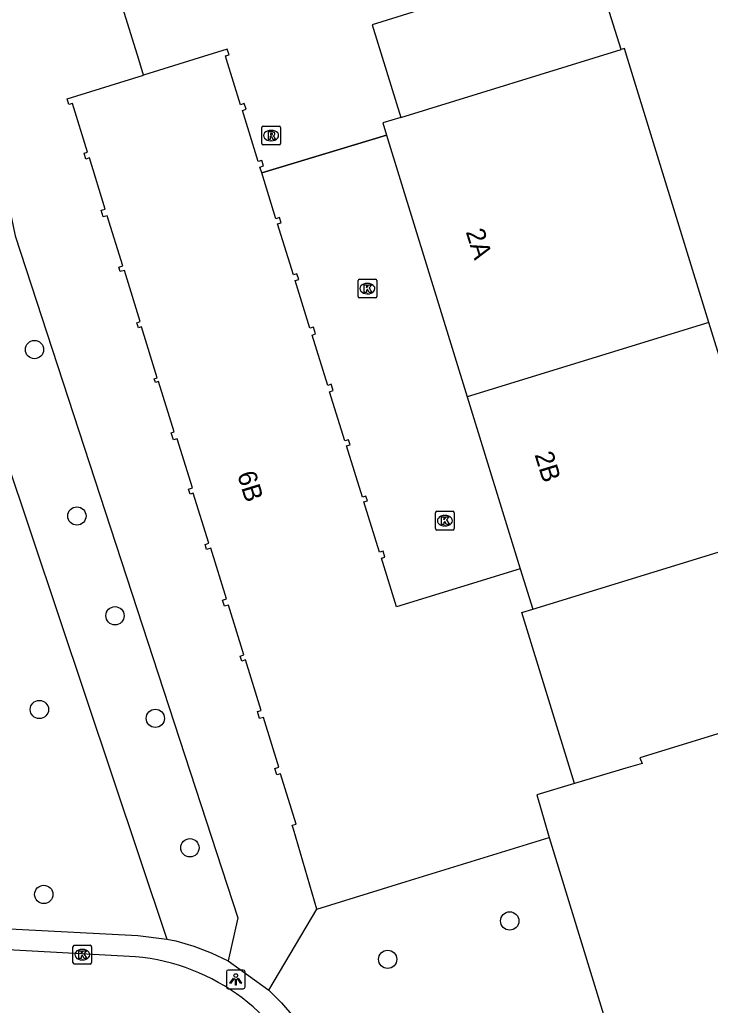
# Model space of a CAD drawing. Extents: x 161253 to 161848, y 384872 to 385383.
# Drawn here: x 161432.4 to 161469.3, y 384949.4 to 385002.1 of the extents above; entities that cross this region are included whole.
import ezdxf

# ---------------------------------------------------------------- set-up
doc = ezdxf.new("R2010")
doc.units = 0
for name, color, linetype in [('IMGEO_Boom', 7, 'Continuous'), ('IMGEO_Groenvoorziening', 7, 'Continuous'), ('IMGEO_Hek', 7, 'Continuous'), ('IMGEO_Kolk', 7, 'Continuous'), ('IMGEO_Lichtpunt', 7, 'Continuous'), ('IMGEO_Pand', 7, 'Continuous'), ('IMGEO_Pand_nummerreeks', 7, 'Continuous'), ('IMGEO_Rijbaan_lokaal_open', 7, 'Continuous'), ('IMGEO_Rioolput', 7, 'Continuous'), ('IMGEO_Voetpad_open', 7, 'Continuous')]:
    doc.layers.add(name, color=color, linetype=linetype)

msp = doc.modelspace()

# ---------------------------------------------------------------- linework, layer by layer
at = {"layer": 'IMGEO_Boom'}
for centre in [(161433.223, 384984.489), (161435.488, 384975.586), (161437.527, 384970.251), (161433.486, 384965.238), (161439.681, 384964.763), (161441.529, 384957.841), (161433.72, 384955.346), (161458.625, 384953.929), (161452.098, 384951.877)]:
    msp.add_circle(centre, 0.489, dxfattribs=at)
at = {"layer": 'IMGEO_Groenvoorziening'}
for points in [[(161430.009, 385000.952), (161426.954, 384999.107), (161426.145, 384998.467), (161425.408, 384997.745), (161424.75, 384996.95), (161424.179, 384996.091), (161427.248, 384991.885), (161440.288, 384952.96)], [(161430.009, 385000.952), (161430.209, 385000), (161432.194, 384990.572), (161444.094, 384954.097), (161443.567, 384951.787)], [(161460.725, 384958.4), (161468.671, 384932.496), (161456.058, 384928.282), (161456.306, 384927.519)], [(161445.755, 384950.228), (161448.319, 384954.566)]]:
    msp.add_lwpolyline(points, dxfattribs=at)
at = {"layer": 'IMGEO_Hek'}
msp.add_lwpolyline([(161452.034, 384995.958), (161445.368, 384993.944)], dxfattribs=at)
at = {"layer": 'IMGEO_Kolk'}
for p, q in [((161450.516, 384987.322), (161450.516, 384988.174)), ((161450.591, 384988.248), (161451.443, 384988.248)), ((161451.004, 384988.028), (161451.029, 384988.028)), ((161451.517, 384988.174), (161451.517, 384987.322)), ((161451.027, 384987.468), (161451.002, 384987.468)), ((161451.443, 384987.248), (161450.591, 384987.248)), ((161454.655, 384974.911), (161454.655, 384975.763)), ((161454.73, 384975.837), (161455.582, 384975.837)), ((161455.656, 384975.763), (161455.656, 384974.911)), ((161455.143, 384975.617), (161455.168, 384975.617)), ((161455.582, 384974.837), (161454.73, 384974.837)), ((161455.166, 384975.057), (161455.141, 384975.057)), ((161435.277, 384951.699), (161435.277, 384952.551)), ((161435.352, 384952.625), (161436.204, 384952.625)), ((161436.278, 384952.551), (161436.278, 384951.699)), ((161435.765, 384952.405), (161435.79, 384952.405)), ((161436.204, 384951.625), (161435.352, 384951.625)), ((161435.788, 384951.845), (161435.763, 384951.845))]:
    msp.add_line(p, q, dxfattribs=at)
for points in [[(161450.516, 384987.322), (161450.516, 384988.174)], [(161450.591, 384988.248), (161451.443, 384988.248)], [(161450.837, 384987.948), (161450.96, 384987.948), (161450.96, 384987.797), (161451.09, 384987.948), (161451.254, 384987.948), (161451.108, 384987.797), (161451.261, 384987.548), (161451.109, 384987.548), (161451.024, 384987.712), (161450.96, 384987.645), (161450.96, 384987.548), (161450.837, 384987.548), (161450.837, 384987.948)], [(161451.517, 384988.174), (161451.517, 384987.322)], [(161451.443, 384987.248), (161450.591, 384987.248)], [(161454.655, 384974.911), (161454.655, 384975.763)], [(161454.73, 384975.837), (161455.582, 384975.837)], [(161455.656, 384975.763), (161455.656, 384974.911)], [(161454.976, 384975.537), (161455.099, 384975.537), (161455.099, 384975.386), (161455.229, 384975.537), (161455.393, 384975.537), (161455.247, 384975.386), (161455.4, 384975.137), (161455.248, 384975.137), (161455.163, 384975.301), (161455.099, 384975.234), (161455.099, 384975.137), (161454.976, 384975.137), (161454.976, 384975.537)], [(161455.582, 384974.837), (161454.73, 384974.837)], [(161435.277, 384951.699), (161435.277, 384952.551)], [(161435.352, 384952.625), (161436.204, 384952.625)], [(161436.278, 384952.551), (161436.278, 384951.699)], [(161435.598, 384952.325), (161435.721, 384952.325), (161435.721, 384952.174), (161435.851, 384952.325), (161436.015, 384952.325), (161435.869, 384952.174), (161436.022, 384951.925), (161435.87, 384951.925), (161435.785, 384952.089), (161435.721, 384952.022), (161435.721, 384951.925), (161435.598, 384951.925), (161435.598, 384952.325)], [(161436.204, 384951.625), (161435.352, 384951.625)]]:
    msp.add_lwpolyline(points, dxfattribs=at)
for centre, start, end in [((161450.593, 384988.172), 91.552, 178.448), ((161450.593, 384988.172), 91.552, 178.448), ((161451.441, 384988.172), 1.552, 88.448), ((161451.441, 384988.172), 1.552, 88.448), ((161450.593, 384987.324), 181.552, 268.448), ((161450.593, 384987.324), 181.552, 268.448), ((161451.441, 384987.324), 271.552, 358.448), ((161451.441, 384987.324), 271.552, 358.448), ((161454.732, 384975.761), 91.552, 178.448), ((161454.732, 384975.761), 91.552, 178.448), ((161455.58, 384975.761), 1.552, 88.448), ((161455.58, 384975.761), 1.552, 88.448), ((161454.732, 384974.913), 181.552, 268.448), ((161454.732, 384974.913), 181.552, 268.448), ((161455.58, 384974.913), 271.552, 358.448), ((161455.58, 384974.913), 271.552, 358.448), ((161435.354, 384952.549), 91.552, 178.448), ((161435.354, 384952.549), 91.552, 178.448), ((161436.202, 384952.549), 1.552, 88.448), ((161436.202, 384952.549), 1.552, 88.448), ((161435.354, 384951.701), 181.552, 268.448), ((161435.354, 384951.701), 181.552, 268.448), ((161436.202, 384951.701), 271.552, 358.448), ((161436.202, 384951.701), 271.552, 358.448)]:
    msp.add_arc(centre, 0.0765, start, end, dxfattribs=at)
for centre, major_axis, ratio, start_param, end_param in [((161451.003, 384987.748), (-0.387, 0.002), 0.722429, 4.712389, 7.853982), ((161451.028, 384987.748), (-0.39, 0.002), 0.717154, 1.570796, 4.712389), ((161455.142, 384975.337), (-0.387, 0.002), 0.722429, 4.712389, 7.853982), ((161455.167, 384975.337), (-0.39, 0.002), 0.717154, 1.570796, 4.712389), ((161435.764, 384952.125), (-0.387, 0.002), 0.722429, 4.712389, 7.853982), ((161435.789, 384952.125), (-0.39, 0.002), 0.717154, 1.570796, 4.712389)]:
    msp.add_ellipse(centre, major_axis=major_axis, ratio=ratio, start_param=start_param, end_param=end_param, dxfattribs=at)
at = {"layer": 'IMGEO_Lichtpunt'}
for p, q in [((161443.482, 384951.207), (161443.482, 384950.4)), ((161443.482, 384951.207), (161443.482, 384950.4)), ((161444.384, 384951.302), (161443.576, 384951.302)), ((161444.384, 384951.302), (161443.576, 384951.302)), ((161444.478, 384950.4), (161444.478, 384951.207)), ((161444.478, 384950.4), (161444.478, 384951.207)), ((161443.576, 384950.306), (161444.384, 384950.306)), ((161443.576, 384950.306), (161444.384, 384950.306))]:
    msp.add_line(p, q, dxfattribs=at)
for points in [[(161443.856, 384950.871), (161443.895, 384950.843), (161443.707, 384950.581), (161443.669, 384950.608), (161443.856, 384950.871)], [(161443.958, 384950.823), (161444.005, 384950.823), (161444.005, 384950.501), (161443.958, 384950.501), (161443.958, 384950.823)], [(161444.068, 384950.843), (161444.106, 384950.87), (161444.293, 384950.608), (161444.254, 384950.58), (161444.068, 384950.843)]]:
    msp.add_lwpolyline(points, dxfattribs=at)
msp.add_circle((161443.981, 384951.005), 0.0994, dxfattribs=at)
for centre, start, end in [((161443.576, 384951.207), 90, 180), ((161443.576, 384951.207), 90, 180), ((161444.384, 384951.207), 0, 90), ((161444.384, 384951.207), 0, 90), ((161443.576, 384950.4), 180, 270), ((161443.576, 384950.4), 180, 270), ((161444.384, 384950.4), 270, 0), ((161444.384, 384950.4), 270, 360)]:
    msp.add_arc(centre, 0.0946, start, end, dxfattribs=at)
at = {"layer": 'IMGEO_Pand'}
for points in [[(161445.368, 384993.944), (161445.274, 384994.246), (161445.464, 384994.309), (161445.372, 384994.603), (161445.182, 384994.544), (161444.334, 384997.277), (161444.53, 384997.338), (161444.429, 384997.642), (161444.239, 384997.582), (161443.49, 385000), (161443.431, 385000.19), (161443.622, 385000.25), (161443.527, 385000.555), (161441.739, 385000), (161439.058, 384999.168)], [(161452.809, 384996.909), (161464.574, 385000.538)], [(161469.271, 384985.935), (161464.932, 385000), (161464.749, 385000.592), (161464.574, 385000.538)], [(161448.319, 384954.566), (161447.068, 384958.835), (161447.004, 384959.044), (161447.214, 384959.109), (161446.379, 384961.802), (161446.171, 384961.737), (161446.063, 384962.086), (161446.283, 384962.154), (161445.458, 384964.813), (161445.252, 384964.749), (161445.135, 384965.125), (161445.344, 384965.19), (161444.507, 384967.888), (161444.298, 384967.824), (161444.214, 384968.094), (161444.416, 384968.157), (161443.588, 384970.826), (161443.38, 384970.762), (161443.279, 384971.086), (161443.488, 384971.151), (161442.648, 384973.858), (161442.423, 384973.789), (161442.337, 384974.068), (161442.538, 384974.131), (161441.709, 384976.801), (161441.538, 384976.748), (161441.453, 384977.019), (161441.665, 384977.085), (161440.848, 384979.718), (161440.649, 384979.656), (161440.53, 384980.038), (161440.684, 384980.086), (161439.847, 384982.78), (161439.683, 384982.729), (161439.623, 384982.922), (161439.788, 384982.974), (161438.941, 384985.704), (161438.78, 384985.654), (161438.696, 384985.924), (161438.88, 384985.981), (161438.029, 384988.724), (161437.809, 384988.656), (161437.735, 384988.893), (161437.951, 384988.96), (161437.116, 384991.649), (161436.892, 384991.579), (161436.781, 384991.936), (161437.006, 384992.006), (161436.159, 384994.739), (161435.967, 384994.68), (161435.873, 384994.985), (161436.064, 384995.044), (161435.254, 384997.653), (161435.064, 384997.593), (161434.969, 384997.898), (161439.058, 384999.168)], [(161452.809, 384996.909), (161451.834, 384996.608), (161452.034, 384995.958)], [(161452.034, 384995.958), (161456.356, 384981.952)], [(161459.19, 384972.767), (161452.569, 384970.725), (161451.762, 384973.325), (161451.953, 384973.385), (161451.855, 384973.703), (161451.664, 384973.644), (161450.828, 384976.339), (161451.019, 384976.399), (161450.939, 384976.656), (161450.748, 384976.597), (161449.9, 384979.332), (161450.091, 384979.392), (161450.006, 384979.664), (161449.815, 384979.605), (161448.998, 384982.236), (161449.19, 384982.296), (161449.085, 384982.632), (161448.895, 384982.573), (161448.06, 384985.263), (161448.25, 384985.323), (161448.138, 384985.684), (161447.948, 384985.625), (161447.156, 384988.179), (161447.346, 384988.238), (161447.25, 384988.547), (161447.06, 384988.488), (161446.217, 384991.205), (161446.407, 384991.266), (161446.32, 384991.544), (161446.13, 384991.487), (161445.368, 384993.944)], [(161469.271, 384985.935), (161456.356, 384981.952)], [(161471.025, 384980.249), (161469.271, 384985.935)], [(161456.356, 384981.952), (161459.19, 384972.767)], [(161479.172, 384976.026), (161481.71, 384967.719), (161481.734, 384967.62), (161465.577, 384962.651), (161465.703, 384962.356), (161464.826, 384962.094), (161462.094, 384961.279)], [(161459.854, 384970.611), (161472.777, 384974.572)], [(161459.19, 384972.767), (161459.854, 384970.611)], [(161462.094, 384961.279), (161459.27, 384970.432), (161459.854, 384970.611)], [(161462.094, 384961.279), (161460.068, 384960.675), (161460.725, 384958.4)], [(161448.319, 384954.566), (161453.097, 384956.043), (161460.725, 384958.4)]]:
    msp.add_lwpolyline(points, dxfattribs=at)
at = {"layer": 'IMGEO_Rijbaan_lokaal_open'}
for points in [[(161464.574, 385000.538), (161463.019, 385005.524), (161451.266, 385001.859), (161452.809, 384996.909)], [(161439.058, 384999.168), (161438.8, 385000), (161437.426, 385004.427)], [(161445.368, 384993.944), (161452.034, 384995.958)], [(161438.622, 384952.015), (161426.573, 384952.665), (161402.419, 384953.798), (161366.213, 384955.463), (161364.762, 384955.736), (161364.406, 384955.834), (161363.914, 384956.01), (161363.438, 384956.23), (161362.985, 384956.491), (161362.556, 384956.792), (161362.157, 384957.13), (161361.789, 384957.502), (161361.455, 384957.906), (161361.159, 384958.338), (161360.903, 384958.794), (161360.689, 384959.272), (161360.518, 384959.767), (161360.392, 384960.275), (161360.312, 384960.792), (161359.166, 384970.229)]]:
    msp.add_lwpolyline(points, dxfattribs=at)
msp.add_arc((161437.605, 384940.914), 11.147, 21.1103, 84.764, dxfattribs=at)
at = {"layer": 'IMGEO_Rioolput'}
for p, q in [((161445.371, 384995.508), (161445.371, 384996.36)), ((161445.446, 384996.434), (161446.298, 384996.434)), ((161446.372, 384996.36), (161446.372, 384995.508)), ((161445.859, 384996.214), (161445.884, 384996.214)), ((161446.298, 384995.434), (161445.446, 384995.434)), ((161445.882, 384995.654), (161445.857, 384995.654))]:
    msp.add_line(p, q, dxfattribs=at)
for points in [[(161445.371, 384995.508), (161445.371, 384996.36)], [(161445.446, 384996.434), (161446.298, 384996.434)], [(161446.372, 384996.36), (161446.372, 384995.508)], [(161445.96, 384996.132), (161445.708, 384996.134), (161445.708, 384995.734)], [(161445.708, 384995.734), (161445.832, 384995.734), (161445.832, 384995.896), (161445.843, 384995.896)], [(161445.886, 384996.053), (161445.832, 384996.053), (161445.832, 384995.972)], [(161445.832, 384995.972), (161445.884, 384995.972)], [(161445.89, 384995.867), (161445.961, 384995.734), (161446.101, 384995.734), (161446.036, 384995.86)], [(161446.298, 384995.434), (161445.446, 384995.434)]]:
    msp.add_lwpolyline(points, dxfattribs=at)
for centre, radius, start, end in [((161445.448, 384996.358), 0.0765, 91.552, 178.448), ((161445.448, 384996.358), 0.0765, 91.552, 178.448), ((161446.296, 384996.358), 0.0765, 1.552, 88.448), ((161446.296, 384996.358), 0.0765, 1.552, 88.448), ((161445.842, 384995.843), 0.0533, 26.0293, 88.6989), ((161445.868, 384996.161), 0.19, 274.7715, 282.9687), ((161445.892, 384995.957), 0.0964, 77.0061, 93.1865), ((161445.906, 384996.014), 0.0378, 276.6634, 79.6772), ((161445.959, 384996.022), 0.109, 350.3612, 89.416), ((161445.957, 384996.022), 0.112, 277.5842, 350.9817), ((161445.941, 384995.807), 0.108, 29.5134, 73.7905), ((161445.448, 384995.51), 0.0765, 181.552, 268.448), ((161445.448, 384995.51), 0.0765, 181.552, 268.448), ((161446.296, 384995.51), 0.0765, 271.552, 358.448), ((161446.296, 384995.51), 0.0765, 271.552, 358.448)]:
    msp.add_arc(centre, radius, start, end, dxfattribs=at)
for centre, major_axis, ratio, start_param, end_param in [((161445.858, 384995.934), (-0.387, 0.002), 0.722429, 4.712389, 7.853982), ((161445.883, 384995.934), (-0.39, 0.002), 0.717154, 1.570796, 4.712389)]:
    msp.add_ellipse(centre, major_axis=major_axis, ratio=ratio, start_param=start_param, end_param=end_param, dxfattribs=at)
at = {"layer": 'IMGEO_Voetpad_open'}
for points in [[(161385.699, 384955.916), (161438.755, 384953.144), (161440.288, 384952.96)], [(161440.288, 384952.96), (161440.771, 384952.857), (161441.734, 384952.584), (161442.668, 384952.227), (161443.567, 384951.787)], [(161443.567, 384951.787), (161445.755, 384950.228)], [(161445.755, 384950.228), (161446.432, 384949.557), (161447.081, 384948.789), (161447.66, 384947.966), (161448.163, 384947.095), (161448.585, 384946.183), (161448.925, 384945.236), (161454.217, 384928.071), (161455.63, 384928.386), (161455.957, 384927.409)]]:
    msp.add_lwpolyline(points, dxfattribs=at)

# ---------------------------------------------------------------- texts
at = {"layer": 'IMGEO_Pand_nummerreeks'}
for s, rotation, p in [('2A', 287.1484, (161456.266, 384990.791)), ('2B', 287.1474, (161459.944, 384978.871)), ('6B', 287.2377, (161444.046, 384977.819))]:
    msp.add_text(s, height=1, rotation=rotation, dxfattribs=at).set_placement(p)

doc.saveas('drawing.dxf')
